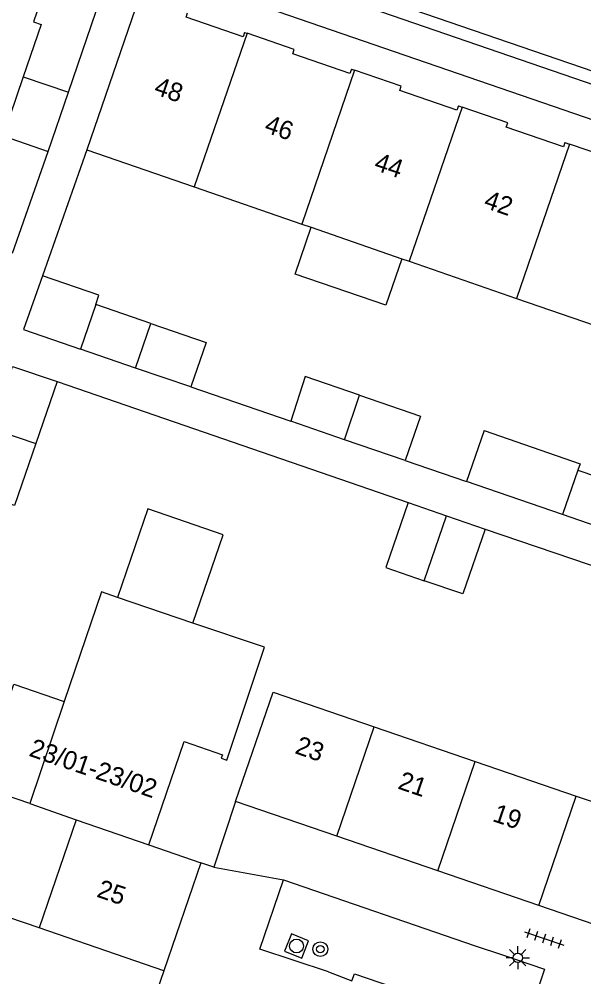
# Model space of a CAD drawing. Extents: x 131000 to 133014, y 396499 to 399001.
# Drawn here: x 131394.1 to 131424.6, y 398112.6 to 398164.3 of the extents above; entities that cross this region are included whole.
import ezdxf

# ---------------------------------------------------------------- set-up
doc = ezdxf.new("R2010")
doc.units = 0
for name, color, linetype in [('gg-afsc-erfafscheiding', 7, 'Continuous'), ('gg-anno-huisnummerreeks BGT', 7, 'Continuous'), ('gg-bbg-gedigitaliseerde bebouwing', 7, 'Continuous'), ('gg-bbg-gedigitaliseerde bijgebouw', 7, 'Continuous'), ('gg-bbg-hoofdgebouw', 7, 'Continuous'), ('gg-bbg-luifel en loopbrug', 7, 'Continuous'), ('gg-bbg-tussenscheiding', 7, 'Continuous'), ('gg-knt-verharding', 7, 'Continuous'), ('gt-grn-weggrens', 7, 'Continuous'), ('gt-symb-boom', 7, 'Continuous'), ('gt-symb-lichtmast', 7, 'Continuous'), ('gt-symb-rioolschacht', 7, 'Continuous'), ('gt-symb-tegel verharding', 7, 'Continuous')]:
    doc.layers.add(name, color=color, linetype=linetype)

# ---------------------------------------------------------------- blocks, each defined once
blk = doc.blocks.new('gt0-TEG1')
at = {"layer": 'gt-symb-tegel verharding'}
for p, q in [((-1.125, 0), (1.125, 0)), ((-0.9, -0.25), (-0.9, 0.25)), ((-0.45, -0.25), (-0.45, 0.25)), ((0, -0.25), (0, 0.25)), ((0.45, -0.25), (0.45, 0.25)), ((0.9, -0.25), (0.9, 0.25))]:
    blk.add_line(p, q, dxfattribs=at)
blk = doc.blocks.new('gt0-LMAST')
at = {"layer": 'gt-symb-lichtmast'}
for p, q in [((-0.005, 0.246), (-0.005, 0.621)), ((-0.182, 0.173), (-0.447, 0.438)), ((0.172, 0.173), (0.437, 0.438)), ((-0.255, -0.004), (-0.63, -0.004)), ((-0.182, -0.181), (-0.447, -0.446)), ((-0.005, -0.254), (-0.005, -0.629)), ((0.437, -0.446), (0.172, -0.181)), ((0.245, -0.004), (0.62, -0.004))]:
    blk.add_line(p, q, dxfattribs=at)
blk.add_circle((-0.005, -0.004), 0.25, dxfattribs=at)
blk = doc.blocks.new('gt0-RS')
at = {"layer": 'gt-symb-rioolschacht'}
blk.add_lwpolyline([(-0.5, -0.5), (0.5, -0.5), (0.5, 0.5), (-0.5, 0.5)], close=True, dxfattribs=at)
blk.add_circle((0, 0), 0.375, dxfattribs=at)
blk = doc.blocks.new('gt0-BOOM')
at = {"layer": 'gt-symb-boom'}
for radius in [0.4, 0.2]:
    blk.add_circle((0, 0), radius, dxfattribs=at)

msp = doc.modelspace()

# ---------------------------------------------------------------- linework, layer by layer
at = {"layer": 'gg-afsc-erfafscheiding'}
for p, q in [((131393.765, 398151.672), (131395.701, 398157.162)), ((131397.787, 398157.249), (131395.386, 398150.44)), ((131396.186, 398144.731), (131415.145, 398138.205)), ((131403.404, 398144.443), (131408.806, 398142.595)), ((131414.994, 398140.471), (131418.308, 398139.339)), ((131419.302, 398136.776), (131426.059, 398134.464))]:
    msp.add_line(p, q, dxfattribs=at)
at = {"layer": 'gg-bbg-gedigitaliseerde bebouwing'}
for p, q in [((131400.64, 398165.54), (131397.787, 398157.249)), ((131397.787, 398157.249), (131403.595, 398155.243)), ((131403.595, 398155.243), (131409.401, 398153.237)), ((131409.401, 398153.237), (131409.906, 398153.063)), ((131409.906, 398153.063), (131414.806, 398151.37)), ((131414.806, 398151.37), (131415.206, 398151.232)), ((131415.206, 398151.232), (131421.012, 398149.226)), ((131421.012, 398149.226), (131426.817, 398147.222)), ((131398.573, 398133.377), (131396.572, 398127.467)), ((131399.449, 398133.077), (131398.573, 398133.377)), ((131403.517, 398131.684), (131399.449, 398133.077)), ((131407.392, 398130.392), (131403.517, 398131.684)), ((131405.358, 398124.292), (131407.392, 398130.392)), ((131396.572, 398127.467), (131394.706, 398121.954)), ((131413.317, 398126.094), (131418.774, 398124.222)), ((131418.774, 398124.222), (131424.23, 398122.351)), ((131394.706, 398121.954), (131397.218, 398121.078)), ((131424.23, 398122.351), (131429.687, 398120.479)), ((131397.218, 398121.078), (131395.208, 398115.24))]:
    msp.add_line(p, q, dxfattribs=at)
for points in [[(131405.83, 398122.06), (131407.856, 398127.967), (131413.317, 398126.094)], [(131395.208, 398115.24), (131392.711, 398116.099), (131390.702, 398110.263)]]:
    msp.add_lwpolyline(points, dxfattribs=at)
at = {"layer": 'gg-bbg-gedigitaliseerde bijgebouw'}
for p, q in [((131396.791, 398160.355), (131398.793, 398166.222)), ((131395.701, 398157.162), (131396.791, 398160.355)), ((131398.269, 398148.891), (131397.444, 398146.491)), ((131401.251, 398147.868), (131398.269, 398148.891)), ((131400.422, 398145.466), (131397.444, 398146.491)), ((131403.404, 398144.443), (131400.422, 398145.466)), ((131396.186, 398144.731), (131395.036, 398141.386)), ((131411.706, 398141.598), (131408.806, 398142.595)), ((131419.255, 398142.093), (131418.308, 398139.339)), ((131414.994, 398140.471), (131411.706, 398141.598)), ((131423.495, 398137.557), (131418.308, 398139.339)), ((131415.145, 398138.205), (131417.224, 398137.491)), ((131417.224, 398137.491), (131419.302, 398136.776)), ((131426.632, 398136.48), (131423.495, 398137.557))]:
    msp.add_line(p, q, dxfattribs=at)
for points in [[(131395.953, 398167.191), (131394.907, 398164.151), (131395.327, 398164.006), (131394.358, 398161.192)], [(131394.358, 398161.192), (131393.26, 398158.002), (131395.701, 398157.162)], [(131401.251, 398147.868), (131404.229, 398146.843), (131403.404, 398144.443)], [(131392.626, 398142.215), (131393.777, 398145.558), (131396.186, 398144.731)], [(131412.53, 398144.001), (131409.581, 398145.013), (131408.806, 398142.595)], [(131412.53, 398144.001), (131415.82, 398142.87), (131414.994, 398140.471)], [(131419.255, 398142.093), (131424.437, 398140.296), (131424.321, 398139.96)], [(131395.036, 398141.386), (131393.886, 398138.041), (131391.474, 398138.87)], [(131424.321, 398139.96), (131427.457, 398138.884), (131426.632, 398136.48)], [(131415.145, 398138.205), (131413.94, 398134.697), (131416.018, 398133.983)], [(131419.302, 398136.776), (131418.096, 398133.269), (131416.018, 398133.983)]]:
    msp.add_lwpolyline(points, dxfattribs=at)
at = {"layer": 'gg-bbg-hoofdgebouw'}
for p, q in [((131406.315, 398163.589), (131406.449, 398163.543)), ((131409, 398162.667), (131406.449, 398163.543)), ((131412.083, 398161.607), (131412.257, 398161.547)), ((131414.778, 398160.681), (131412.257, 398161.547)), ((131417.862, 398159.621), (131418.066, 398159.551)), ((131420.528, 398158.705), (131418.066, 398159.551)), ((131423.62, 398157.642), (131423.875, 398157.555)), ((131426.287, 398156.726), (131423.875, 398157.555)), ((131411.292, 398120.188), (131405.83, 398122.06)), ((131416.749, 398118.317), (131411.292, 398120.188)), ((131401.131, 398119.726), (131403.95, 398118.76)), ((131403.95, 398118.76), (131401.941, 398112.923)), ((131422.206, 398116.446), (131416.749, 398118.317)), ((131427.663, 398114.576), (131422.206, 398116.446)), ((131401.941, 398112.923), (131399.933, 398107.086))]:
    msp.add_line(p, q, dxfattribs=at)
for points in [[(131406.315, 398163.589), (131406.233, 398163.353), (131403.151, 398164.413), (131403.232, 398164.649)], [(131412.083, 398161.607), (131412.002, 398161.371), (131408.919, 398162.431), (131409, 398162.667)], [(131417.862, 398159.621), (131417.781, 398159.386), (131414.697, 398160.445), (131414.778, 398160.681)], [(131423.62, 398157.642), (131423.539, 398157.406), (131420.447, 398158.469), (131420.528, 398158.705)], [(131401.131, 398119.726), (131403.039, 398125.298), (131405.12, 398124.585), (131405.055, 398124.396), (131405.358, 398124.292)]]:
    msp.add_lwpolyline(points, dxfattribs=at)
at = {"layer": 'gg-bbg-luifel en loopbrug'}
for points in [[(131414.806, 398151.37), (131413.944, 398148.856), (131409.04, 398150.538), (131409.906, 398153.063)], [(131395.386, 398150.44), (131394.366, 398147.546), (131397.444, 398146.491)], [(131398.269, 398148.891), (131398.441, 398149.392), (131395.386, 398150.44)], [(131403.517, 398131.684), (131405.153, 398136.464), (131401.085, 398137.857), (131399.449, 398133.077)], [(131394.706, 398121.954), (131391.953, 398122.901), (131393.846, 398128.405), (131396.572, 398127.467)]]:
    msp.add_lwpolyline(points, dxfattribs=at)
at = {"layer": 'gg-bbg-tussenscheiding'}
for p, q in [((131406.449, 398163.543), (131403.595, 398155.243)), ((131394.358, 398161.192), (131396.791, 398160.355)), ((131412.257, 398161.547), (131409.401, 398153.237)), ((131418.066, 398159.551), (131415.206, 398151.232)), ((131423.875, 398157.555), (131421.012, 398149.226)), ((131400.422, 398145.466), (131401.251, 398147.868)), ((131411.706, 398141.598), (131412.53, 398144.001)), ((131392.626, 398142.215), (131395.036, 398141.386)), ((131424.321, 398139.96), (131423.495, 398137.557)), ((131416.018, 398133.983), (131417.224, 398137.491)), ((131411.292, 398120.188), (131413.317, 398126.094)), ((131416.749, 398118.317), (131418.774, 398124.222)), ((131422.206, 398116.446), (131424.23, 398122.351)), ((131397.218, 398121.078), (131401.131, 398119.726)), ((131401.941, 398112.923), (131395.208, 398115.24))]:
    msp.add_line(p, q, dxfattribs=at)
at = {"layer": 'gg-knt-verharding'}
for p, q in [((131486.795, 398139.559), (131402.796, 398168.449)), ((131485.069, 398138.247), (131402.207, 398166.738)), ((131428.054, 398160.468), (131411.032, 398166.318)), ((131405.83, 398122.06), (131404.65, 398118.52)), ((131404.65, 398118.52), (131403.95, 398118.76)), ((131407.142, 398114.096), (131408.414, 398117.828)), ((131410.845, 398112.874), (131407.142, 398114.096)), ((131420.246, 398113.791), (131422.514, 398113.018)), ((131410.845, 398112.874), (131412.113, 398112.391)), ((131422.514, 398113.018), (131421.36, 398109.639))]:
    msp.add_line(p, q, dxfattribs=at)
for points in [[(131408.414, 398117.828), (131418.774, 398114.269), (131420.246, 398113.791)], [(131412.113, 398112.391), (131412.252, 398112.765), (131421.36, 398109.639)]]:
    msp.add_lwpolyline(points, dxfattribs=at)
at = {"layer": 'gt-grn-weggrens'}
msp.add_line((131404.65, 398118.52), (131408.414, 398117.828), dxfattribs=at)

# ---------------------------------------------------------------- block references
at = {"layer": 'gt-symb-boom'}
msp.add_blockref('gt0-BOOM', (131410.405, 398114.093), dxfattribs=at)
at = {"layer": 'gt-symb-lichtmast'}
msp.add_blockref('gt0-LMAST', (131421.079, 398113.634), dxfattribs=at)
at = {"layer": 'gt-symb-rioolschacht', "rotation": -112.07794163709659}
msp.add_blockref('gt0-RS', (131409.122, 398114.262), dxfattribs=at)
at = {"layer": 'gt-symb-tegel verharding', "rotation": -18.77911787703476}
msp.add_blockref('gt0-TEG1', (131422.505, 398114.675), dxfattribs=at)

# ---------------------------------------------------------------- texts
at = {"layer": 'gg-anno-huisnummerreeks BGT'}
for s, rotation, p in [('48', 341, (131401.361, 398160.27)), ('46', 341, (131407.327, 398158.22)), ('44', 341, (131413.254, 398156.183)), ('42', 341, (131419.181, 398154.146)), ('23', 341.1, (131408.979, 398124.681)), ('23/01-23/02', 341.1, (131394.612, 398124.543)), ('21', 341.1, (131414.539, 398122.775)), ('19', 341.1, (131419.654, 398121.021)), ('25', 341, (131398.271, 398116.937))]:
    msp.add_text(s, height=1, rotation=rotation, dxfattribs=at).set_placement(p)

doc.saveas('drawing.dxf')
